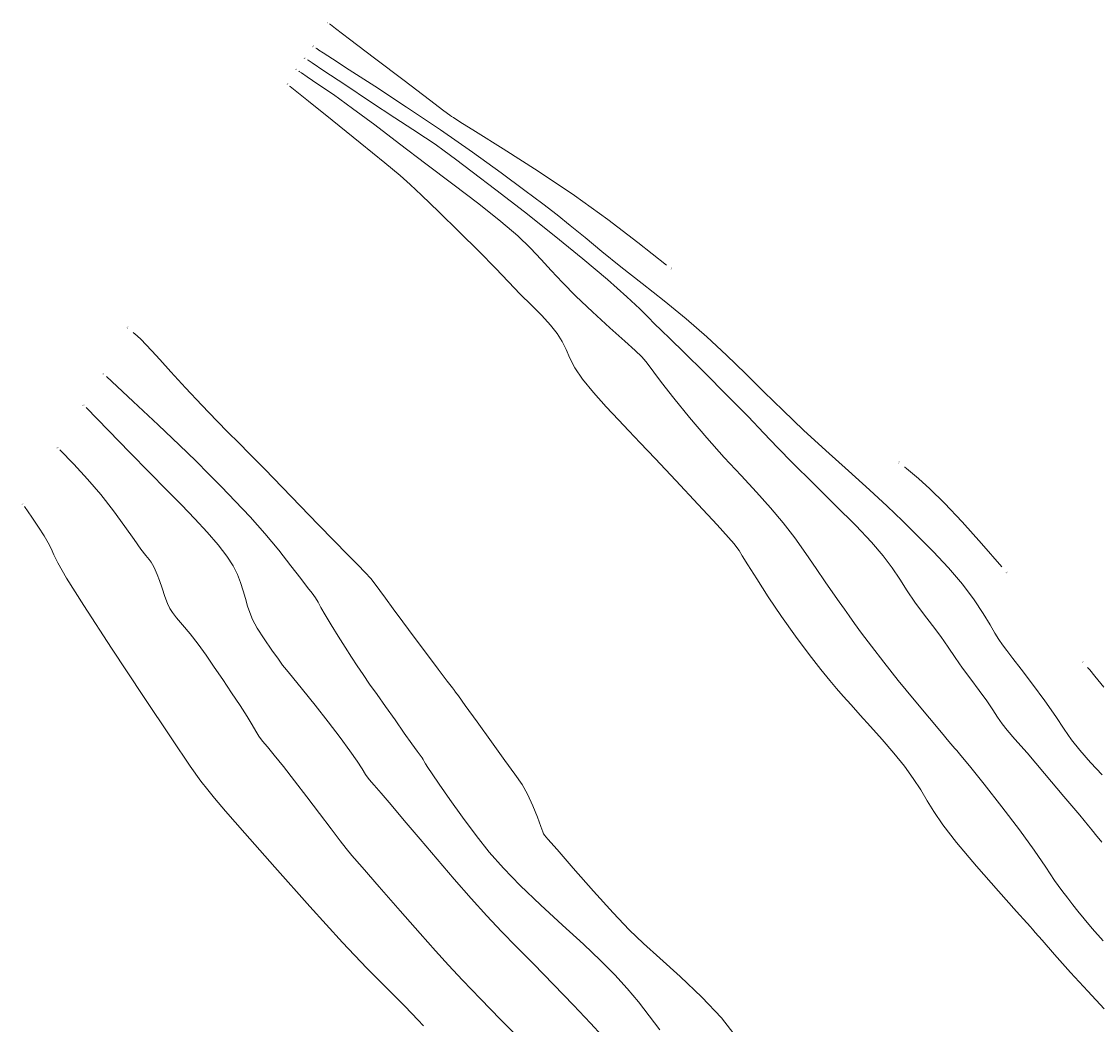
# Model space of a CAD drawing. Extents: x 65182 to 66926, y 402417 to 404251.
# Tile 297 of 309: x 65182 to 65884, y 403598 to 404251. Entities that reach past the tile are written whole.
import ezdxf
from ezdxf.enums import TextEntityAlignment as Align

# ---------------------------------------------------------------- set-up
doc = ezdxf.new("R2010")
doc.units = 0
doc.header["$LTSCALE"] = 50
doc.header["$MEASUREMENT"] = 0
doc.layers.add('DIEPTELIJNEN_01NOV2011', color=63, linetype='CONTINUOUS', lineweight=0)
doc.styles.add('TMODELF', font='tmodelf')

msp = doc.modelspace()

# ---------------------------------------------------------------- linework, layer by layer
at = {"layer": 'DIEPTELIJNEN_01NOV2011', "linetype": 'Continuous', "flags": 128}
for points in [[(65382.99, 404249.05), (65383.47, 404248.69), (65386.82, 404246.14), (65395.93, 404239.22), (65412.23, 404226.83), (65431.48, 404212.22), (65447.96, 404199.72), (65457.42, 404192.58), (65461.29, 404189.69), (65462.4, 404188.89), (65463.62, 404188.07), (65467.86, 404185.37), (65478.05, 404179.01), (65495.95, 404167.83), (65518.76, 404153.27), (65542.53, 404137.39), (65564.15, 404121.86), (65583.77, 404106.83), (65602.4, 404092.04)], [(65374.05, 404233.39), (65374.12, 404233.34), (65374.63, 404233.01), (65376, 404232.09), (65378.89, 404230.18), (65384.87, 404226.28), (65395.7, 404219.28), (65412.44, 404208.49), (65433.15, 404194.96), (65455.18, 404180.17), (65476.14, 404165.53), (65494.8, 404152.05), (65510.19, 404140.68), (65521.83, 404131.96), (65531.07, 404124.85), (65539.74, 404117.9), (65549.37, 404109.95), (65560.33, 404100.89), (65572.71, 404090.89), (65586.46, 404080.13), (65600.89, 404068.81), (65615.18, 404057.13), (65628.68, 404045.28), (65641.45, 404033.35), (65653.73, 404021.43), (65665.83, 404009.53), (65678.27, 403997.38), (65691.63, 403984.69), (65706.17, 403971.33), (65720.89, 403958.05), (65734.48, 403945.77), (65746.01, 403935.13), (65756.12, 403925.49), (65765.87, 403915.91), (65775.99, 403905.67), (65786, 403895), (65795.09, 403884.36), (65802.63, 403874.24), (65808.58, 403865.19), (65813.05, 403857.79), (65816.26, 403852.39), (65818.72, 403848.36), (65821.07, 403844.88), (65823.91, 403841.09), (65827.8, 403836.08), (65833.31, 403828.95), (65840.63, 403819.26), (65848.65, 403808.39), (65855.91, 403798.2), (65861.41, 403790.04), (65866.11, 403783.13), (65871.45, 403776.2), (65878.4, 403768.37), (65886.11, 403760.28)], [(65368.54, 404225.81), (65368.93, 404225.54), (65371.72, 404223.69), (65379.29, 404218.65), (65392.94, 404209.57), (65409.7, 404198.44), (65425.48, 404187.99), (65437.15, 404180.31), (65445.35, 404174.93), (65451.62, 404170.73), (65457.58, 404166.54), (65465.04, 404161.04), (65475.89, 404152.86), (65491.32, 404141.11), (65509.84, 404126.78), (65529.32, 404111.37), (65547.78, 404096.27), (65563.9, 404082.63), (65576.53, 404071.51), (65584.99, 404063.6), (65590.44, 404058.11), (65594.5, 404053.89), (65598.79, 404049.7), (65604.78, 404043.98), (65613.97, 404035.09), (65627.07, 404022.13), (65641.88, 404007.28), (65655.46, 403993.45), (65665.78, 403982.65), (65674.62, 403973.35), (65684.68, 403963.07), (65697.8, 403950.13), (65712.3, 403935.9), (65725.67, 403922.52), (65735.95, 403911.62), (65743.52, 403902.75), (65749.37, 403894.99), (65754.38, 403887.53), (65759.14, 403880.11), (65764.14, 403872.65), (65769.71, 403865.07), (65775.5, 403857.55), (65781, 403850.29), (65785.84, 403843.41), (65790.39, 403836.68), (65795.18, 403829.76), (65800.53, 403822.46), (65805.99, 403815.17), (65810.9, 403808.43), (65814.8, 403802.63), (65817.99, 403797.68), (65820.95, 403793.38), (65824.32, 403789.21), (65829.3, 403783.55), (65837.21, 403774.47), (65848.63, 403761.05), (65861.11, 403746.22), (65871.43, 403733.9), (65877.21, 403726.98), (65879.41, 403724.34), (65879.85, 403723.82), (65880.22, 403723.39), (65881.83, 403721.44), (65885.87, 403716.5)], [(65363.02, 404218.23), (65363.22, 404218.09), (65364.6, 404217.17), (65368.35, 404214.68), (65375.37, 404209.97), (65385.41, 404203.06), (65397.95, 404194.1), (65412.45, 404183.3), (65428.49, 404171.13), (65445.63, 404158.1), (65463.26, 404144.79), (65480.06, 404132), (65494.49, 404120.56), (65505.52, 404111.06), (65513.88, 404103.02), (65520.76, 404095.72), (65527.34, 404088.47), (65534.56, 404080.66), (65543.35, 404071.76), (65554.15, 404061.57), (65565.43, 404051.3), (65575.22, 404042.53), (65582, 404036.4), (65586.26, 404032.36), (65588.96, 404029.43), (65591.14, 404026.57), (65594.08, 404022.45), (65599.1, 404015.71), (65607.11, 404005.47), (65617.37, 403992.87), (65628.69, 403979.56), (65640.02, 403966.91), (65650.9, 403955.15), (65660.99, 403944.24), (65670.07, 403934.06), (65678.3, 403924.27), (65685.94, 403914.44), (65693.18, 403904.34), (65699.86, 403894.54), (65705.75, 403885.81), (65710.71, 403878.71), (65714.83, 403872.97), (65718.29, 403868.15), (65721.39, 403863.69), (65724.83, 403858.76), (65729.42, 403852.41), (65735.81, 403843.95), (65743.88, 403833.59), (65753.33, 403821.76), (65763.65, 403809.14), (65773.53, 403797.23), (65781.45, 403787.77), (65786.33, 403781.96), (65788.85, 403778.98), (65790.14, 403777.49), (65791.38, 403776.07), (65794.03, 403772.88), (65799.66, 403765.99), (65809.15, 403754.24), (65820.81, 403739.5), (65832.33, 403724.42), (65841.83, 403711.19), (65849.29, 403700.23), (65855.14, 403691.53), (65859.79, 403684.95), (65863.62, 403679.89), (65866.98, 403675.61), (65870.3, 403671.4), (65874.25, 403666.54), (65879.61, 403660.28), (65886.79, 403652.2)], [(65356.93, 404208.66), (65357.38, 404208.3), (65360.55, 404205.75), (65369.15, 404198.85), (65384.58, 404186.45), (65402.91, 404171.69), (65418.92, 404158.72), (65428.91, 404150.43), (65435.5, 404144.55), (65442.86, 404137.52), (65454.02, 404126.79), (65467.45, 404113.77), (65480.48, 404100.9), (65491.05, 404090.06), (65499.58, 404081.08), (65507.11, 404073.23), (65514.4, 404065.95), (65521.18, 404059.19), (65526.9, 404053.02), (65531.21, 404047.47), (65534.42, 404042.26), (65536.99, 404037.08), (65539.49, 404031.56), (65542.75, 404025.29), (65547.68, 404017.86), (65554.78, 404009.1), (65563.05, 403999.89), (65571.04, 403991.37), (65577.93, 403984.13), (65585.23, 403976.46), (65595.02, 403966.11), (65608.48, 403951.81), (65623.08, 403936.21), (65635.39, 403922.96), (65642.85, 403914.76), (65646.47, 403910.56), (65648.14, 403908.32), (65649.58, 403906.19), (65651.75, 403902.8), (65655.42, 403896.93), (65661.14, 403887.79), (65668.59, 403876.19), (65677.23, 403863.35), (65686.44, 403850.48), (65695.34, 403838.64), (65702.95, 403828.84), (65708.66, 403821.72), (65713.17, 403816.34), (65717.52, 403811.38), (65722.58, 403805.74), (65728.52, 403799.16), (65735.29, 403791.64), (65742.77, 403783.24), (65750.35, 403774.44), (65757.3, 403765.82), (65763.09, 403757.83), (65767.92, 403750.4), (65772.19, 403743.36), (65776.49, 403736.27), (65782.3, 403727.75), (65791.3, 403716.16), (65804.29, 403700.8), (65818.51, 403684.58), (65830.3, 403671.34), (65836.97, 403663.89), (65839.58, 403660.96), (65840.17, 403660.3), (65840.65, 403659.75), (65842.48, 403657.66), (65847.01, 403652.52), (65855.09, 403643.38), (65865.56, 403631.65), (65876.76, 403619.3), (65887.38, 403607.9)], [(65647.65, 403589.59), (65638.09, 403602), (65625.33, 403615.57), (65611.21, 403629.01), (65598.06, 403640.89), (65587.49, 403650.44), (65578.07, 403659.44), (65567.62, 403670.31), (65554.8, 403684.48), (65541.66, 403699.41), (65531.07, 403711.58), (65525.14, 403718.42), (65522.85, 403721.06), (65522.41, 403721.58), (65522.25, 403721.89), (65521.75, 403723.2), (65520.52, 403726.57), (65518.29, 403732.61), (65515.3, 403740.16), (65511.91, 403747.64), (65508.28, 403754.04), (65503.68, 403760.7), (65497.18, 403769.55), (65488.38, 403781.65), (65478.99, 403794.68), (65471.26, 403805.43), (65466.83, 403811.57), (65465.03, 403814.04), (65464.57, 403814.65), (65464.22, 403815.12), (65462.92, 403816.86), (65459.62, 403821.23), (65453.69, 403829.07), (65446.05, 403839.2), (65437.97, 403849.92), (65430.59, 403859.77), (65424.29, 403868.27), (65419.29, 403875.16), (65415.63, 403880.33), (65412.73, 403884.36), (65409.81, 403887.99), (65406.17, 403891.94), (65401.27, 403896.92), (65394.62, 403903.63), (65385.89, 403912.55), (65375.49, 403923.27), (65364.01, 403935.16), (65352.11, 403947.47), (65340.79, 403959.16), (65331.09, 403969.05), (65323.62, 403976.52), (65317.02, 403983.08), (65309.49, 403990.74), (65299.81, 404000.88), (65289.22, 404012.16), (65279.59, 404022.56), (65272.34, 404030.54), (65267.17, 404036.28), (65263.36, 404040.44), (65260.26, 404043.59), (65257.57, 404046.11), (65255.1, 404048.31)], [(65598.08, 403594.24), (65591.13, 403603.4), (65584.09, 403612.4), (65576.72, 403621.22), (65568.74, 403629.96), (65559.49, 403639.26), (65548.25, 403649.91), (65534.73, 403662.34), (65520.38, 403675.56), (65507.06, 403688.23), (65496.14, 403699.43), (65486.97, 403709.87), (65478.38, 403720.7), (65469.58, 403732.58), (65461.22, 403744.28), (65454.36, 403754.12), (65449.73, 403760.83), (65446.98, 403764.92), (65445.45, 403767.34), (65444.54, 403768.94), (65443.87, 403770.16), (65443.15, 403771.36), (65442.01, 403772.97), (65439.99, 403775.71), (65436.61, 403780.39), (65431.6, 403787.44), (65425.6, 403795.94), (65419.47, 403804.62), (65413.92, 403812.43), (65409.03, 403819.33), (65404.74, 403825.5), (65400.91, 403831.2), (65397.18, 403836.94), (65393.14, 403843.29), (65388.54, 403850.54), (65383.94, 403857.93), (65380.04, 403864.4), (65377.34, 403869.21), (65375.46, 403872.71), (65373.79, 403875.56), (65371.71, 403878.43), (65368.69, 403882.27), (65364.17, 403888.02), (65357.79, 403896.33), (65349.85, 403906.48), (65340.82, 403917.41), (65331.19, 403928.18), (65321.56, 403938.36), (65312.55, 403947.64), (65304.39, 403955.98), (65295.83, 403964.57), (65285.22, 403974.9), (65271.41, 403988), (65255.14, 404003.25), (65237.64, 404019.56)], [(65560.4, 403590.43), (65552.98, 403598.56), (65541.89, 403610.25), (65528.75, 403623.85), (65515.81, 403637.1), (65504.76, 403648.31), (65495.02, 403658.29), (65485.44, 403668.43), (65475.12, 403679.83), (65464.16, 403692.3), (65452.93, 403705.38), (65441.86, 403718.46), (65431.64, 403730.61), (65423.02, 403740.77), (65416.54, 403748.21), (65411.94, 403753.44), (65408.76, 403757.28), (65406.45, 403760.55), (65404.17, 403764.16), (65401, 403769.05), (65396.2, 403775.91), (65389.83, 403784.58), (65382.13, 403794.65), (65373.54, 403805.51), (65365.27, 403815.76), (65358.74, 403823.77), (65354.84, 403828.55), (65352.36, 403831.71), (65349.6, 403835.48), (65345.34, 403841.47), (65340.34, 403848.75), (65335.85, 403855.74), (65332.82, 403861.29), (65330.93, 403865.82), (65329.57, 403870.15), (65328.2, 403874.93), (65326.69, 403880.09), (65324.98, 403885.39), (65322.95, 403890.71), (65320.16, 403896.34), (65316.1, 403902.7), (65310.4, 403910.07), (65303.31, 403918.25), (65295.24, 403926.93), (65286.47, 403935.96), (65276.72, 403945.78), (65265.6, 403957), (65252.88, 403970.01), (65238.97, 403984.34), (65224.47, 403999.34)], [(65507.09, 403588.09), (65494.37, 403601), (65481.25, 403614.44), (65469.53, 403626.59), (65460.3, 403636.37), (65451.88, 403645.61), (65441.92, 403656.86), (65428.99, 403671.63), (65415.32, 403687.3), (65404.09, 403700.19), (65397.49, 403707.81), (65393.7, 403712.38), (65389.92, 403717.27), (65384.01, 403725.06), (65376.38, 403735.12), (65368.08, 403746), (65360.07, 403756.41), (65352.88, 403765.62), (65346.93, 403773.06), (65342.51, 403778.38), (65339.33, 403782.19), (65336.93, 403785.34), (65334.87, 403788.64), (65332.52, 403792.72), (65329.25, 403798.17), (65324.63, 403805.35), (65319.11, 403813.65), (65313.35, 403822.22), (65307.88, 403830.38), (65302.63, 403838.04), (65297.4, 403845.23), (65292.13, 403851.95), (65287.24, 403857.85), (65283.29, 403862.53), (65280.64, 403865.82), (65278.88, 403868.57), (65277.39, 403871.86), (65275.69, 403876.44), (65273.87, 403881.7), (65272.13, 403886.69), (65270.65, 403890.66), (65269.43, 403893.6), (65268.44, 403895.71), (65267.63, 403897.23), (65266.71, 403898.61), (65265.37, 403900.38), (65263.28, 403903.06), (65260.13, 403907.21), (65255.61, 403913.42), (65249.54, 403922.01), (65242.2, 403932.13), (65234.02, 403942.68), (65225.35, 403952.77), (65216.4, 403962.41), (65207.3, 403971.82)], [(65757.42, 403960.55), (65757.57, 403960.43), (65758.57, 403959.62), (65761.29, 403957.4), (65766.4, 403953.15), (65773.86, 403946.5), (65783.43, 403937.14), (65794.82, 403924.99), (65807.46, 403910.82), (65820.73, 403895.65)], [(65444.15, 403596.88), (65440.34, 403600.82), (65436.48, 403604.94), (65431.84, 403609.83), (65425.95, 403615.76), (65418.2, 403623.31), (65407.17, 403634.37), (65391.31, 403651.14), (65370.1, 403674.51), (65347.32, 403700.1), (65327.82, 403722.22), (65315.2, 403736.63), (65308.03, 403744.99), (65303.58, 403750.41), (65299.2, 403756.14), (65292.27, 403765.92), (65280.22, 403783.63), (65261.77, 403811.21), (65240.89, 403842.77), (65222.87, 403870.46), (65211.68, 403888.38), (65206.05, 403898.2), (65203.44, 403903.53), (65201.61, 403907.5), (65199.67, 403911.34), (65197.09, 403915.8), (65193.47, 403921.44), (65189.06, 403927.99), (65184.25, 403935.01)], [(65876.63, 403830.18), (65876.8, 403829.97), (65878.01, 403828.51), (65881.27, 403824.52), (65887.16, 403817.3)]]:
    msp.add_lwpolyline(points, dxfattribs=at)

# ---------------------------------------------------------------- texts
at = {"layer": 'DIEPTELIJNEN_01NOV2011', "linetype": 'Continuous', "style": 'TMODELF'}
for s, rotation, p in [('1', 322.77689, (65381.6, 404250.05)), ('2', 326.35642, (65372.26, 404234.52)), ('3', 326.35642, (65366.72, 404226.85)), ('4', 326.35642, (65361.16, 404219.45)), ('5', 321.23373, (65355.69, 404209.92)), ('1', 321.38425, (65605.57, 404089.83)), ('5', 318.62595, (65251.5, 404051.48)), ('4', 317.03435, (65235.56, 404021.27)), ('3', 314.00977, (65222.74, 404000.86)), ('2', 314.22662, (65205.86, 403973.19)), ('1', 320.82858, (65753.7, 403963.58)), ('1', 304.51109, (65183.06, 403936.56)), ('1', 311.09232, (65823.89, 403892.03)), ('1', 309.33566, (65873.59, 403833.89))]:
    msp.add_text(s, height=1.25, rotation=rotation, dxfattribs=at).set_placement(p, align=Align.MIDDLE_CENTER)

doc.saveas('drawing.dxf')
